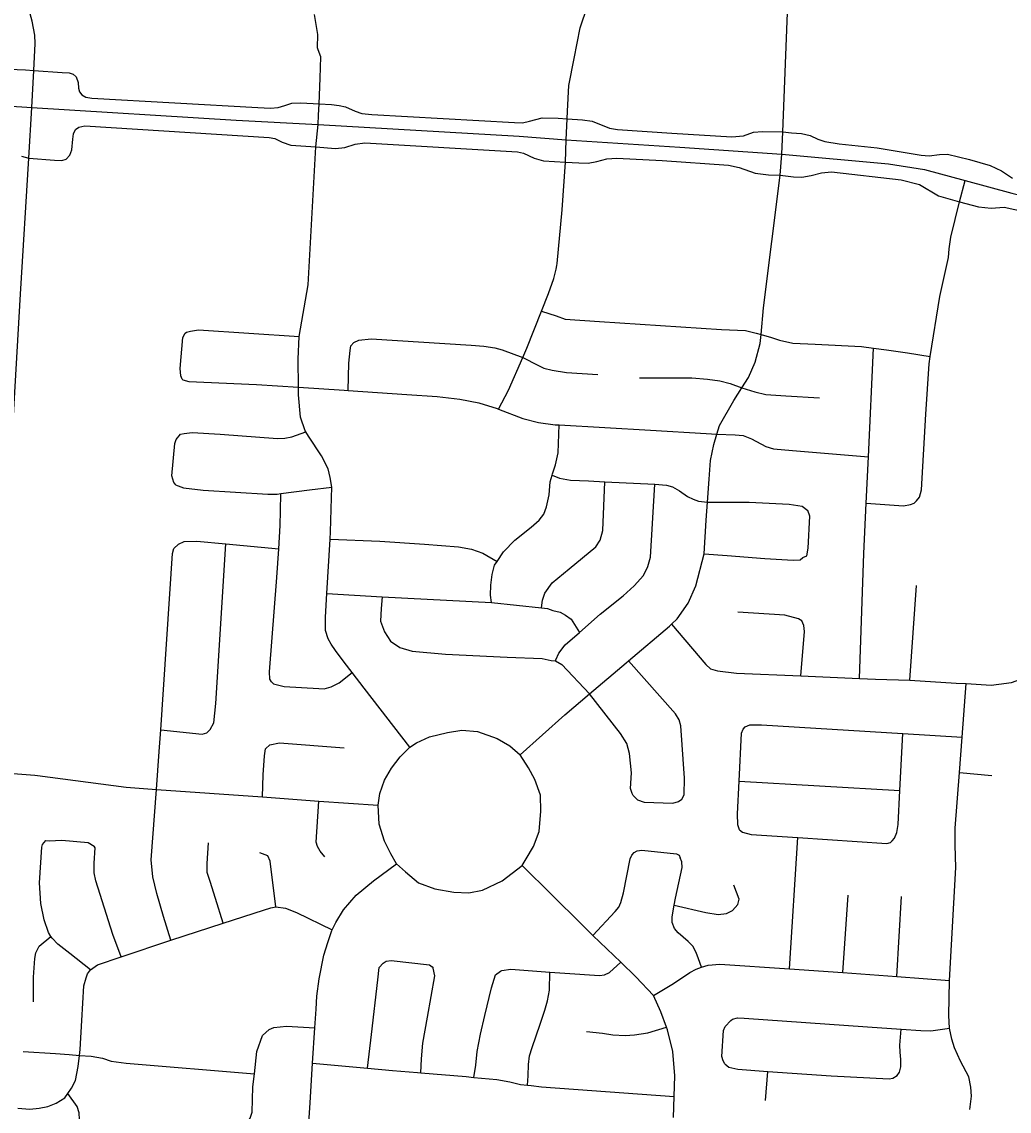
# Model space of a CAD drawing. Extents: x 1755200 to 1902939, y 644115 to 788070.
# Drawn here: x 1835448 to 1840983, y 754928 to 761034 of the extents above; entities that cross this region are included whole.
import ezdxf

# ---------------------------------------------------------------- set-up
doc = ezdxf.new("R2010")
doc.units = 0
doc.layers.add('GM_X_City_Street', color=7, linetype='Continuous')
doc.layers.add('GM_X_State_Route', color=7, linetype='Continuous')

msp = doc.modelspace()

# ---------------------------------------------------------------- linework, layer by layer
at = {"layer": 'GM_X_City_Street'}
for points in [[(1839708.2, 760292.7), (1839714.3, 760416.8), (1839774.1, 761945), (1839781, 762069.2), (1839791.1, 762249.4), (1839809.5, 762524), (1839829.5, 762822.6), (1839850, 763127.2), (1839858.2, 763217.3), (1839872, 763285.2), (1839891.7, 763348.9), (1839914.3, 763402.5), (1839930.2, 763440.2), (1840051.1, 763611.6), (1840120.5, 763731.9), (1840154.1, 763785.5), (1840186.1, 763858.9), (1840214.2, 763936.5), (1840220.2, 763975.8), (1840235.7, 764086.1), (1840288.4, 764633.2)], [(1835505.2, 760553.9), (1835515.6, 760761.4), (1835522.9, 760912.4), (1835521.2, 760958.4), (1835507.3, 761037.4), (1835483, 761127.7), (1835469.6, 761181.5), (1835454.4, 761256.2), (1835456.1, 761410.7), (1835465.7, 761580.8), (1835509.9, 762364.6), (1835513.4, 762415.9), (1835510.8, 762468.8), (1835504.7, 762508.7), (1835483, 762593), (1835457, 762658.9), (1835432.6, 762704.1)], [(1838447.8, 759668.5), (1838450.2, 759678.9), (1838476.4, 759981), (1838496.4, 760248.4), (1838499.9, 760373.4), (1838506, 760489.7), (1838507.9, 760533.1), (1838515.2, 760677.5), (1838544.5, 760828), (1838577.7, 761000.5), (1838658.8, 761239.4)], [(1837110.4, 760876.8), (1837106.3, 760888.4), (1837107.6, 760962.6), (1837089.5, 761075.2)], [(1837112.5, 760511.8), (1837116.2, 760573.9), (1837120.5, 760718.9), (1837124, 760838.7), (1837110.4, 760876.8)], [(1835376.7, 760769.2), (1835470.1, 760765.3), (1835515.6, 760761.4), (1835674.4, 760750.9), (1835714.3, 760748.3), (1835736.1, 760740.5), (1835753.4, 760725.8), (1835764.7, 760693.2), (1835767.3, 760662.4), (1835771.6, 760642.4), (1835785.1, 760624.7), (1835807.2, 760612.1), (1835841.1, 760606.8), (1836771.6, 760553.1), (1836841.9, 760550.5), (1836885.3, 760554), (1836922.6, 760565.2), (1836962.6, 760577.4), (1837012, 760579.1), (1837116.2, 760573.9), (1837184.8, 760570.5), (1837228.2, 760565.2), (1837262.9, 760557.4), (1837317.2, 760534), (1837354.3, 760519.7), (1837411.4, 760514), (1838210, 760468.9), (1838255.1, 760467.1), (1838295, 760477.6), (1838364.5, 760495.8), (1838455.6, 760493.2), (1838506, 760489.7), (1838591.9, 760484.5), (1838644.8, 760477.6), (1838742.1, 760437.6), (1838788.1, 760430.7), (1839091.3, 760409.8), (1839427.9, 760389.9), (1839492.9, 760395.1), (1839550.6, 760414.7), (1839600.3, 760419.7), (1839714.3, 760416.8), (1839763.6, 760411.4), (1839819.1, 760407.3), (1839868, 760397.3), (1839910.3, 760375.8), (1839950.1, 760362.5), (1840030.5, 760350.9), (1840243.6, 760327.7), (1840489.8, 760286.2), (1840534.5, 760282.9), (1840591.7, 760291.2), (1840637.3, 760292), (1840760.3, 760263), (1840876.3, 760229.6), (1840939.7, 760198), (1841001.2, 760157.5)], [(1834938.1, 751854), (1834942.7, 751916.8), (1834989.5, 752577.4), (1835031.2, 753215.4), (1835051.2, 753503.6), (1835061.6, 753693.7), (1835074.6, 753849.9), (1835112.8, 754416.8), (1835152.7, 754977.5), (1835202.2, 755718.8), (1835238.7, 756269.2), (1835277.7, 756830.8), (1835304.6, 757272.7), (1835379.3, 758410.7), (1835388.8, 758602.5), (1835440.9, 759507), (1835488.7, 760269.2), (1835505.2, 760553.9)], [(1837109.3, 760459.3), (1837112.5, 760511.8)], [(1835447.8, 760280.5), (1835488.7, 760269.2), (1835631.9, 760259.6), (1835672.7, 760257), (1835697.8, 760264), (1835718.7, 760287.4), (1835728.2, 760316.1), (1835734.3, 760375.9), (1835738.7, 760407.2), (1835749.1, 760430.6), (1835769, 760444.5), (1835802, 760450.6), (1836835, 760385.6), (1836867.1, 760379.5), (1836907, 760360.4), (1836956.5, 760342.1), (1837097.1, 760332.6), (1837206.5, 760324.8), (1837259.4, 760330), (1837317.6, 760349.1), (1837370.5, 760356), (1838227.3, 760304.8), (1838261.2, 760298.7), (1838321.1, 760270.1), (1838372.3, 760254.5), (1838496.4, 760248.4), (1838570.2, 760243.2), (1838622.8, 760241.3), (1838671.7, 760250.4), (1838728.2, 760266.6), (1838783.8, 760270.1), (1839037.4, 760256.4), (1839408.8, 760231.5), (1839470.1, 760218.3), (1839559.7, 760185.1), (1839633.1, 760175.6), (1839699.8, 760174.3), (1839773.6, 760165.2), (1839821.1, 760163.3), (1839872.3, 760172), (1839931, 760186.8), (1839987.4, 760193.4), (1840377, 760148.6), (1840479.8, 760122.1), (1840585.9, 760059.1), (1840704.8, 760025.3), (1840811.4, 759997.8), (1840882.7, 759989.5), (1840955.6, 759996.1), (1841075, 759969.6)], [(1837623, 756968.6), (1837368.4, 757300), (1837300.8, 757387.8), (1837256, 757445.9), (1837206.7, 757510.7), (1837183, 757545.1), (1837165.4, 757575.5), (1837149.9, 757621.8), (1837151, 757698), (1837158.8, 757830.4), (1837177, 758135.3), (1837179.3, 758175), (1837183.9, 758365.4), (1837186.6, 758425.9), (1837177.3, 758479.8), (1837165.9, 758528.1), (1837128.8, 758600.8), (1837056, 758712.1), (1837040.3, 758736.4), (1837036.3, 758742.4), (1837011.2, 758819), (1836998.8, 758943.5), (1836998.6, 758985.5), (1836997.5, 759144.1), (1837004, 759270.3), (1837052.9, 759560), (1837097.1, 760332.6), (1837109.3, 760459.3)], [(1838242.7, 756925.5), (1838493.2, 757150.8), (1838630.9, 757267.4), (1838836.5, 757441.7), (1838848.3, 757451.7), (1839078.8, 757647), (1839089.6, 757657.6), (1839121.3, 757688.8), (1839183.1, 757775.2), (1839226.6, 757872.9), (1839273.1, 758052.8), (1839283.7, 758241.2), (1839291.1, 758341.5), (1839300.8, 758471.6), (1839308.2, 758575.8), (1839327.4, 758665.8), (1839344.6, 758723.5), (1839358.9, 758771.7), (1839439, 758911), (1839484.3, 758982.5), (1839521, 759040.3), (1839558.3, 759126.1), (1839587.8, 759232), (1839592.5, 759281.7), (1839606.5, 759430.3), (1839699.8, 760174.3), (1839708.2, 760292.7)], [(1840463.2, 758349.8), (1840479.6, 758369.7), (1840492.2, 758411.6), (1840515.8, 758834.5), (1840533.6, 759117.1), (1840540.3, 759158.5), (1840594.8, 759495.3), (1840642.3, 759713.7), (1840646.6, 759761.4), (1840655.3, 759826.5), (1840704.8, 760025.3), (1840736, 760144.5)], [(1838121.4, 758863.5), (1838176.8, 758969.9), (1838256.8, 759152), (1838280, 759205), (1838361.4, 759411.8), (1838400.9, 759512.3), (1838430.6, 759594.6), (1838442.8, 759647.3), (1838447.8, 759668.5)], [(1838361.4, 759411.8), (1838443.8, 759386.2), (1838494.1, 759368.4), (1838687, 759355.3), (1839370.2, 759310.5), (1839504.9, 759303.1), (1839565.2, 759289.4), (1839592.5, 759281.7), (1839649.7, 759265.7), (1839696, 759249.9), (1839770.4, 759232.2), (1839895, 759226.8), (1840154.2, 759214), (1840222.2, 759205.6), (1840294.9, 759196.6), (1840413.5, 759179.2), (1840540.3, 759158.5)], [(1836347.7, 759030.4), (1836339.9, 759050.5), (1836336.4, 759090.7), (1836350.8, 759265), (1836365.1, 759288.9), (1836371.2, 759294.8)], [(1836371.2, 759294.8), (1836393.4, 759300.5), (1836439.6, 759307.9), (1837004, 759270.3)], [(1837278, 758968.6), (1837282.2, 759120.3), (1837289.1, 759192.3), (1837293.5, 759218.4), (1837309.8, 759236.2), (1837338.1, 759249.9), (1837406.4, 759257), (1837967.9, 759221.4), (1838038.1, 759216.5), (1838100.2, 759207.7), (1838140.2, 759195.1), (1838256.8, 759152)], [(1840144.3, 757354), (1840168.3, 758054.9), (1840181.5, 758335.6), (1840193.6, 758595.9), (1840222.2, 759205.6)], [(1838256.8, 759152), (1838341.8, 759110.2), (1838373.7, 759093.7), (1838421.7, 759081), (1838501.8, 759067.9), (1838676.3, 759057.6)], [(1836347.7, 759030.4), (1836351.6, 759028.3), (1836385.6, 759017.8), (1836764.8, 759000.8), (1836998.6, 758985.5)], [(1838910.9, 759038.4), (1839203.9, 759038.5), (1839292.1, 759031.3), (1839360.2, 759022.4), (1839418.2, 759007.6), (1839484.3, 758982.5)], [(1836998.6, 758985.5), (1837256.1, 758970.2), (1837278, 758968.6), (1837607, 758945.5), (1837777.5, 758933.2), (1837903.7, 758919.4), (1838009.8, 758898), (1838113.8, 758866.5), (1838121.4, 758863.5), (1838257.5, 758810.5), (1838345.6, 758789.2), (1838437.7, 758776), (1838459.7, 758774.7), (1838973.2, 758744.8), (1839284.1, 758726.6), (1839344.6, 758723.5), (1839446.5, 758718.4), (1839492.6, 758715.8), (1839538.6, 758697.1), (1839618.3, 758653.9), (1839662.3, 758641.3), (1839768.5, 758631.9), (1840193.6, 758595.9)], [(1839484.3, 758982.5), (1839558.1, 758959.6), (1839618.1, 758944.7), (1839730.4, 758937.3), (1839918.9, 758926.7)], [(1836313.7, 758437.2), (1836299.9, 758451.4), (1836290.3, 758489.6), (1836306.8, 758669.9), (1836313.1, 758693.9), (1836337.6, 758723.6)], [(1836337.6, 758723.6), (1836357.7, 758727.4), (1836403.9, 758732.8), (1836560.4, 758722.7), (1836881.2, 758698.4), (1836923.4, 758699.8), (1836961.6, 758707.3), (1837040.3, 758736.4)], [(1838081.3, 757779.9), (1838075.8, 757820.1), (1838076.6, 757876.2), (1838085.4, 757936.3), (1838098.1, 757988.2), (1838112.2, 758009), (1838149.3, 758063.8), (1838212.4, 758129.1), (1838303.7, 758202.1), (1838348.4, 758241.7), (1838374.9, 758275.4), (1838389.5, 758315.3), (1838404.4, 758383.3), (1838409.4, 758455.4), (1838421.3, 758492.8), (1838424, 758501.4), (1838440.8, 758551.3), (1838455.7, 758619.3), (1838459.7, 758774.7)], [(1838421.3, 758492.8), (1838461.9, 758476.8), (1838523.9, 758465.9), (1838624.2, 758460.6), (1838716.8, 758455.8), (1838995.8, 758442), (1839061.4, 758436.7), (1839095.4, 758428.2), (1839135.3, 758405.7), (1839179, 758373), (1839211, 758358.5), (1839240.9, 758348.1), (1839291.1, 758341.5)], [(1836313.7, 758437.2), (1836325.7, 758433), (1836355.7, 758422.6), (1836465.9, 758409.1), (1836826.9, 758386.2), (1836879.1, 758387.6), (1836899.9, 758390.2), (1837062, 758411.2), (1837186.6, 758425.9)], [(1838360.9, 757749.4), (1838366.5, 757792.1), (1838381.1, 757832), (1838422, 757889.7), (1838517.3, 757968.6), (1838665.5, 758091), (1838690.1, 758128.8), (1838704.8, 758182.7), (1838716.8, 758455.8)], [(1838440.3, 757452.2), (1838442.3, 757458.2), (1838458.9, 757496.1), (1838493.6, 757541.7), (1838574.3, 757612.1), (1838690.6, 757713.6), (1838818.4, 757816.2), (1838881.4, 757873.5), (1838932.3, 757931), (1838957.1, 757980.8), (1838971.8, 758032.8), (1838995.8, 758442)], [(1836849, 757334.9), (1836839.2, 757349.1), (1836837.8, 757391.3), (1836878.9, 757920.2), (1836888.8, 758081.1), (1836896.8, 758210.8), (1836897.9, 758293), (1836899.9, 758390.2)], [(1840181.5, 758335.6), (1840390.6, 758320.7), (1840428.8, 758328.2), (1840451, 758336), (1840463.2, 758349.8)], [(1839291.1, 758341.5), (1839525.8, 758342.3), (1839750.5, 758331.3), (1839822.6, 758320.3), (1839854.4, 758295.8)], [(1839826.8, 758031.4), (1839849, 758041.1), (1839855.6, 758083.2), (1839866, 758263.5), (1839854.4, 758295.8)], [(1836284.2, 755886.2), (1836241.9, 756019.4), (1836205.7, 756148.4), (1836183, 756241.1), (1836174.3, 756337.5), (1836203.6, 756732.1), (1836219.4, 756944.9), (1836227.5, 757065.3), (1836293.8, 758053.6), (1836300.3, 758081.6), (1836326.7, 758107.3)], [(1836227.5, 757065.3), (1836459.6, 757041.6), (1836485.9, 757049.2), (1836504.2, 757067), (1836524.8, 757104.9), (1836536.4, 757213), (1836592.4, 758108.6)], [(1836326.7, 758107.3), (1836359.1, 758120.9), (1836429.3, 758123.8), (1836592.4, 758108.6), (1836888.8, 758081.1)], [(1837177, 758135.3), (1837455.6, 758123.2), (1837706.3, 758105.8), (1837896.8, 758091.2), (1837968.9, 758078.2), (1838032.8, 758055.3), (1838112.2, 758009)], [(1839273.1, 758052.8), (1839401.4, 758043.1), (1839614, 758026.2), (1839772.4, 758016.1), (1839810.6, 758019.6), (1839826.8, 758031.4)], [(1840425.8, 757344.2), (1840463, 757874.5)], [(1837158.8, 757830.4), (1837467.6, 757812.1), (1838081.3, 757779.9), (1838360.9, 757749.4), (1838396, 757745.6), (1838425.9, 757735.2), (1838465.9, 757724.6), (1838495.8, 757708.2), (1838527.7, 757685.7), (1838574.3, 757612.1)], [(1837467.6, 757812.1), (1837462.7, 757746), (1837459.7, 757675.8), (1837481, 757615.4), (1837514.4, 757562.8), (1837568.2, 757528), (1837636.1, 757507), (1837822.6, 757490.5), (1838169.6, 757473.8), (1838366.1, 757465.2), (1838416.2, 757454.5), (1838440.3, 757452.2), (1838476.1, 757431.6), (1838630.9, 757267.4)], [(1839815.6, 757368.5), (1839835.3, 757616.1), (1839831.8, 757650.3), (1839820.1, 757676.5), (1839802.2, 757688.7), (1839726.1, 757707.8), (1839461.4, 757725.4)], [(1840425.8, 757344.2), (1840686.5, 757328.1), (1840742.2, 757325), (1840881.4, 757317.1), (1840925.6, 757321.3), (1840995.8, 757331.6), (1841148.2, 757384.5), (1841484.9, 757540.4), (1841691.2, 757637.7), (1841741.4, 757657.9), (1841789.5, 757670.2), (1841896, 757668.7), (1842142.4, 757708.5)], [(1839089.6, 757657.6), (1839281.8, 757431.7), (1839308.1, 757407.7), (1839348.3, 757395.9), (1839454.8, 757384.4), (1839815.6, 757368.5), (1840144.3, 757354), (1840234.4, 757350.1), (1840425.8, 757344.2)], [(1839148.5, 756676.5), (1839160.9, 756702.5), (1839162.1, 756794.7), (1839141.9, 757087.8), (1839132.3, 757122), (1839112.7, 757156.4), (1838848.3, 757451.7)], [(1836849, 757334.9), (1836858.9, 757322.8), (1836919, 757307.9), (1837113.5, 757297.3), (1837143.6, 757294.9), (1837181.9, 757306.5), (1837228.3, 757329.9), (1837300.8, 757387.8)], [(1840763.1, 754938.1), (1840771.9, 755012.3), (1840768.4, 755062.5), (1840757, 755120.8), (1840709.8, 755209.6), (1840676.5, 755284.3), (1840661, 755332.6), (1840647.5, 755393), (1840644.3, 755465.2), (1840648.6, 755661.8), (1840683.2, 756293.6), (1840680.6, 756420), (1840679.6, 756514.4), (1840703.7, 756827.2), (1840719.1, 757025.5), (1840742.2, 757325)], [(1838875.8, 756698.2), (1838869.9, 756708.3), (1838860.3, 756736.5), (1838865.4, 756824.7), (1838854.8, 756933.2), (1838839.5, 756989.5), (1838804.2, 757046.2), (1838630.9, 757267.4)], [(1839471.5, 756505.8), (1839461.7, 756534), (1839460.4, 756594.2), (1839469.7, 756779.1), (1839483.2, 757047.5), (1839491.5, 757069.5), (1839503.7, 757083.4)], [(1839503.7, 757083.4), (1839529.9, 757093.1), (1839594.1, 757094.4), (1840386.2, 757045.9), (1840719.1, 757025.5)], [(1837623, 756968.6), (1837661, 756992.8), (1837733.2, 757027.3), (1837835.5, 757051.8), (1837915.7, 757064.2), (1838002.2, 757056.6), (1838112.9, 757017.1), (1838183.4, 756975.3), (1838242.7, 756925.5)], [(1840327.7, 756444.1), (1840339.8, 756458), (1840352.2, 756490), (1840360.7, 756536), (1840370.3, 756726.4), (1840386.2, 757045.9)], [(1836796.8, 756689.6), (1836802, 756814.1), (1836809.4, 756920.3), (1836814, 756960.3), (1836838.4, 756982.1), (1836892.7, 756993.4), (1837255.6, 756964.5)], [(1837548.1, 756314.7), (1837517.7, 756370.7), (1837481.1, 756442.7), (1837452.5, 756536.7), (1837445.9, 756643), (1837454.6, 756709.5), (1837480.9, 756784.7), (1837521.2, 756851.8), (1837569, 756914.2), (1837623, 756968.6)], [(1838253.2, 756306.1), (1838275.1, 756342.3), (1838317, 756412.6), (1838348.7, 756497), (1838358.1, 756609.3), (1838355.6, 756699.5), (1838325, 756787.6), (1838288.5, 756853.5), (1838242.7, 756925.5)], [(1835277.7, 756830.8), (1835522.5, 756811.7), (1835536, 756809.9)], [(1840703.7, 756827.2), (1840885.4, 756809.1)], [(1835536, 756809.9), (1836033.2, 756744.4), (1836203.6, 756732.1), (1836796.8, 756689.6), (1837113.2, 756666.9), (1837445.9, 756643)], [(1839469.7, 756779.1), (1840370.3, 756726.4)], [(1837147.1, 756354.2), (1837121.5, 756386.6), (1837105.8, 756412.9), (1837098.1, 756437.1), (1837113.2, 756666.9)], [(1838875.8, 756698.2), (1838899.6, 756673.8), (1838937.5, 756661.3), (1839098, 756655.5), (1839128.5, 756663.8), (1839148.5, 756676.5)], [(1839471.5, 756505.8), (1839487.4, 756491.6), (1839537.4, 756479), (1839798.2, 756461.6), (1840297.4, 756428.3), (1840317.5, 756434.1), (1840327.7, 756444.1)], [(1839752, 755726.1), (1839798.2, 756461.6)], [(1835833.8, 755721), (1835717.1, 755812.7), (1835649.6, 755863.8), (1835617.9, 755898.5), (1835612.2, 755907.9), (1835598.4, 755930.9), (1835573.3, 756001.5), (1835554.6, 756092.1), (1835548.3, 756208.6), (1835561.2, 756409.1), (1835565.5, 756423.1), (1835583.8, 756444.9)], [(1835583.8, 756444.9), (1835601.9, 756444.6), (1835672.2, 756447.6), (1835820.5, 756435.3), (1835854.3, 756414.7)], [(1836006.2, 755793.7), (1835959.5, 755919.4), (1835863.5, 756219.8), (1835854.1, 756264.1), (1835854.9, 756318.3), (1835860.2, 756404.6), (1835854.3, 756414.7)], [(1836577.8, 755982.6), (1836534.5, 756121.3), (1836503.7, 756216.1), (1836488.4, 756266.5), (1836487.1, 756316.7), (1836494.9, 756433)], [(1836872.4, 756073.5), (1836840.6, 756329.3), (1836827, 756359.6), (1836783.1, 756376.4)], [(1838649.4, 755913.7), (1838774.2, 756048), (1838794.6, 756071.9), (1838806.9, 756097.8), (1838821.5, 756151.8), (1838857.6, 756342.1), (1838867.9, 756364), (1838880.1, 756377.9)], [(1838880.1, 756377.9), (1838898.3, 756387.8), (1838924.4, 756391.5), (1839118.8, 756371.3), (1839132.8, 756363.1), (1839138.7, 756349)], [(1839257.5, 755736.5), (1839241, 755781.9), (1839229.3, 755818.2), (1839209.6, 755852.5), (1839183.8, 755878.9), (1839128.1, 755927.7), (1839106.3, 755952), (1839094.6, 755986.3), (1839093, 756018.4), (1839105, 756083.3), (1839112.2, 756122.5), (1839150.1, 756294.7), (1839148.5, 756326.8), (1839138.7, 756349)], [(1837058, 754863.4), (1837064.5, 754975.2), (1837078.6, 755198.3), (1837091.1, 755396.5), (1837097.6, 755500.3), (1837102.6, 755572.5), (1837116, 755670.6), (1837141.8, 755802.6), (1837164.8, 755874.5), (1837185.8, 755940.5), (1837188.2, 755945.2), (1837208.5, 755986.3), (1837251.6, 756057.9), (1837322.9, 756139.2), (1837420.3, 756220.1), (1837548.1, 756314.7)], [(1837548.1, 756314.7), (1837598.6, 756270.8), (1837671.2, 756209), (1837763.8, 756175.4), (1837870.3, 756155.9), (1837954.7, 756152.3), (1838031, 756166.7), (1838141.2, 756219.3), (1838253.2, 756306.1)], [(1839101.6, 754892.5), (1839105.6, 755010.6), (1839109.6, 755127.2), (1839097, 755263.7), (1839068.2, 755384.5), (1839062.7, 755399.5), (1839031.1, 755485.2), (1838990, 755576), (1838890.7, 755681.5), (1838805.7, 755763.3), (1838649.4, 755913.7), (1838584.8, 755975.9), (1838253.2, 756306.1)], [(1839105, 756083.3), (1839281.9, 756042.4), (1839352, 756031.5), (1839398.2, 756037), (1839432.5, 756052.7), (1839461, 756086.5), (1839469.3, 756116.5), (1839440.1, 756195.1)], [(1840050.8, 755706), (1840079.6, 756139.8)], [(1840353.6, 755683.9), (1840378.5, 756132.4)], [(1835426.3, 754944.8), (1835494.5, 754939.9), (1835546.8, 754945.2), (1835595, 754954.6), (1835641.5, 754974.1), (1835690.1, 755003.5), (1835706.1, 755027), (1835726.9, 755057.2), (1835749.5, 755101), (1835764.6, 755179), (1835771.8, 755240.1), (1835776, 755275.2), (1835784.2, 755437.6), (1835796.8, 755632), (1835809.4, 755675.9), (1835817.7, 755697.9), (1835833.8, 755721), (1835872.6, 755749.3), (1836006.2, 755793.7), (1836284.2, 755886.2), (1836577.8, 755982.6), (1836804, 756055.8), (1836844.3, 756067.4), (1836872.4, 756073.5), (1836926.5, 756066.3), (1836988.4, 756041.4), (1837188.2, 755945.2)], [(1835514.3, 755540.8), (1835514.4, 755679.3), (1835521.9, 755783.5), (1835526.4, 755815.6), (1835545, 755853.4), (1835612.2, 755907.9)], [(1837386.1, 755169.8), (1837408.4, 755358.8), (1837443.7, 755665.5), (1837452.5, 755733.6), (1837474.8, 755757.4)], [(1837474.8, 755757.4), (1837491, 755769.3), (1837519.1, 755773), (1837733.6, 755748.6), (1837749.5, 755738.4), (1837753.4, 755730.3)], [(1837684.7, 755143.5), (1837689.8, 755221.2), (1837696.8, 755309.4), (1837722.4, 755455.7), (1837763, 755688), (1837753.4, 755730.3)], [(1838132.5, 755714), (1838138.6, 755717.9), (1838188.9, 755725.4), (1838407.5, 755708.5), (1838491.6, 755702), (1838686.2, 755689.8), (1838714.3, 755693.5), (1838742.5, 755705.2), (1838805.7, 755763.3)], [(1838990, 755576), (1839101, 755645), (1839192, 755706.2), (1839228.3, 755723.9), (1839257.5, 755736.5), (1839294.8, 755747.2), (1839361.1, 755752.5), (1839752, 755726.1), (1840050.8, 755706), (1840353.6, 755683.9), (1840648.6, 755661.8)], [(1837981.4, 755118.2), (1837992.5, 755185.8), (1838001.3, 755263.9), (1838020.4, 755360), (1838043.6, 755464.1), (1838081.4, 755620.2), (1838104.2, 755692.3), (1838132.5, 755714)], [(1838283.9, 755074.1), (1838286.8, 755126.3), (1838289.5, 755190.5), (1838294.1, 755238.6), (1838308.6, 755284.6), (1838354.1, 755416.5), (1838381.1, 755494.5), (1838395.7, 755546.5), (1838406.3, 755606.6), (1838407.5, 755708.5)], [(1839389.2, 755194.3), (1839379.4, 755210.4), (1839371.6, 755234.6), (1839381.2, 755381), (1839391.5, 755403), (1839421.9, 755436.7)], [(1839421.9, 755436.7), (1839432, 755444.7), (1839460.2, 755452.4), (1839498.3, 755449.9), (1840188.1, 755402.1), (1840376.8, 755388.6), (1840486.9, 755380.7), (1840543, 755378), (1840647.5, 755393)], [(1836712.7, 754868.1), (1836729.1, 754890), (1836739.6, 754923.9), (1836743.7, 755064.4), (1836752.2, 755138), (1836766.7, 755262.7), (1836798.1, 755352.6), (1836834.7, 755386.1), (1836861, 755397.8), (1836931.3, 755404.7), (1837091.1, 755396.5)], [(1838614.6, 755375.5), (1838702.8, 755366.5), (1838760.9, 755355.8), (1838831.1, 755353), (1838883.3, 755356.5), (1838957.6, 755367.6), (1839062.7, 755399.5)], [(1840355.8, 755129.3), (1840368, 755147.2), (1840376.3, 755177.2), (1840374.8, 755217.4), (1840371.2, 755259.6), (1840369.6, 755297.7), (1840376.8, 755388.6)], [(1835456.1, 755262.7), (1835636.6, 755251.9), (1835714.7, 755246.7), (1835771.8, 755240.1)], [(1835771.8, 755240.1), (1835837, 755236.8), (1835901.1, 755225.8), (1835949, 755209), (1836033.1, 755197.7), (1836752.2, 755138)], [(1837078.6, 755198.3), (1837386.1, 755169.8), (1837526.6, 755156.8), (1837665.8, 755145.1)], [(1839389.2, 755194.3), (1839411.1, 755176), (1839461.2, 755163.4), (1839629.7, 755151.8), (1839984.5, 755127.4), (1840309.4, 755109.7), (1840331.5, 755113.5), (1840355.8, 755129.3)], [(1837665.8, 755145.1), (1837666, 755145.1), (1837684.7, 755143.5), (1837939.6, 755122.1), (1837981.4, 755118.2), (1838112, 755106.1), (1838184.1, 755093.3), (1838244.2, 755078.6), (1838283.9, 755074.1), (1838303.3, 755071.9), (1838304, 755071.8)], [(1839617.8, 754989), (1839629.7, 755151.8)], [(1838304, 755071.8), (1838362.4, 755065.2), (1839105.6, 755010.6)], [(1835693, 753666.7), (1835706.9, 753894), (1835732.1, 754307.2), (1835741.2, 754457.5), (1835751.7, 754604.6), (1835771.6, 754882.5), (1835770.2, 754918.7), (1835758.6, 754955), (1835706.1, 755027)]]:
    msp.add_lwpolyline(points, dxfattribs=at)
at = {"layer": 'GM_X_State_Route'}
for points in [[(1832854.8, 760693.5), (1832955.7, 760687.8), (1833523, 760667.1), (1833880.6, 760648.9), (1835133.6, 760578.2), (1835505.2, 760553.9), (1836650.1, 760482.8), (1837109.3, 760459.3), (1838236, 760392.5), (1838499.9, 760373.4), (1838963.6, 760343.1)], [(1838963.6, 760343.1), (1839136.1, 760331.8), (1839708.2, 760292.7), (1840306.6, 760239), (1840508.8, 760205.8), (1840736, 760144.5), (1840997.3, 760073.1), (1841754.1, 759881.3), (1842272.8, 759743.5), (1842790.2, 759605.2)]]:
    msp.add_lwpolyline(points, dxfattribs=at)

doc.saveas('drawing.dxf')
